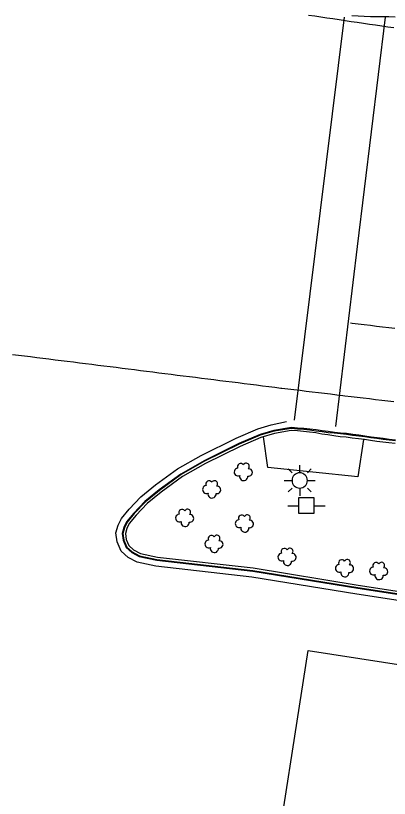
# Model space of a CAD drawing. Extents: x 1901471 to 1963503, y 756461 to 799997.
# Drawn here: x 1940341.2 to 1940401.9, y 780432.8 to 780560 of the extents above; entities that cross this region are included whole.
import ezdxf

# ---------------------------------------------------------------- set-up
doc = ezdxf.new("R2010")
doc.units = 0
for name, color, linetype in [('Default', 7, 'Continuous'), ('RD_EX_Bldg', 7, 'Continuous'), ('RD_EX_Conc', 7, 'Continuous'), ('RD_EX_Road', 7, 'Continuous'), ('RD_EX_UT', 7, 'Continuous'), ('RD_EX_VEG', 7, 'Continuous')]:
    doc.layers.add(name, color=color, linetype=linetype)

# ---------------------------------------------------------------- blocks, each defined once
blk = doc.blocks.new('TSP')
at = {"layer": 'Default'}
for points in [[(-0.0635, 0.0635), (-0.09525, 0.09525)], [(0, 0.0635), (0, 0.127)], [(0.0635, 0.0635), (0.09525, 0.09525)], [(-0.127, 0), (-0.0635, 0)], [(0.0635, 0), (0.127, 0)], [(-0.0635, -0.0635), (-0.09525, -0.09525)], [(0, -0.0635), (0, -0.127)], [(0.0635, -0.0635), (0.09525, -0.09525)]]:
    blk.add_lwpolyline(points, dxfattribs=at)
for start, end in [(0, 180), (180, 0)]:
    blk.add_arc((0, 0), 0.0635, start, end, dxfattribs=at)
blk = doc.blocks.new('PP')
at = {"layer": 'RD_EX_UT'}
for p, q in [((2.49, 2.51), (-2.51, 2.51)), ((-2.51, 2.51), (-2.51, -2.49)), ((2.49, -2.49), (2.49, 2.51)), ((-5.94, -0.05), (-2.47, -0.05)), ((-2.51, -2.49), (2.49, -2.49)), ((2.42, -0.05), (6.06, -0.05))]:
    blk.add_line(p, q, dxfattribs=at)
blk = doc.blocks.new('SB2')
at = {"layer": 'RD_EX_VEG'}
for centre, radius, start, end in [((-0.72, 1.55), 1.08, 34.9763, 204.756), ((1.05, 1.7), 0.995, 308.7626, 152.0467), ((-1.56, -0.16), 1.26, 96.4518, 294.734), ((1.84, -0.28), 1.22, 256.5667, 98.1046), ((0.25, -1.6), 1.32, 166.8827, 5.7589)]:
    blk.add_arc(centre, radius, start, end, dxfattribs=at)

msp = doc.modelspace()

# ---------------------------------------------------------------- linework, layer by layer
at = {"layer": 'RD_EX_Bldg'}
msp.add_lwpolyline([(1940414.93, 780317.99), (1940364.84, 780325.77), (1940370.86, 780364.45), (1940368.56, 780364.8), (1940370.79, 780379.13), (1940376.53, 780378.23), (1940388.75, 780456.87), (1940429.33, 780450.56), (1940417.16, 780372.31), (1940425.17, 780371.06), (1940421.44, 780347.05), (1940419.49, 780347.35)], close=True, dxfattribs=at)
at = {"layer": 'RD_EX_Conc'}
for points in [[(1940402.92, 780491.04), (1940401.93, 780491.15), (1940400.94, 780491.27), (1940399.95, 780491.39), (1940398.96, 780491.53), (1940397.97, 780491.69), (1940396.98, 780491.82), (1940395.98, 780491.94), (1940395, 780492.09), (1940394, 780492.16), (1940393, 780492.28), (1940392.01, 780492.42), (1940391.02, 780492.54), (1940390.03, 780492.68), (1940389.04, 780492.8), (1940388.04, 780492.92), (1940387.04, 780492.99), (1940386.05, 780493.07), (1940383.19, 780492.59), (1940380.92, 780491.94), (1940377.47, 780490.46), (1940371.84, 780487.68), (1940368.06, 780485.52), (1940364.53, 780482.95), (1940362.22, 780481.08), (1940360.42, 780479.18), (1940359.24, 780477.74), (1940358.82, 780476.84), (1940358.53, 780475.88), (1940358.7, 780474.77), (1940359.17, 780473.6), (1940360.09, 780472.8), (1940361.31, 780472.13), (1940364.16, 780471.53), (1940379.73, 780469.76), (1940396.81, 780466.99), (1940419.71, 780463.45)], [(1940402.91, 780490.91), (1940401.92, 780491.03), (1940400.92, 780491.15), (1940399.93, 780491.27), (1940398.94, 780491.41), (1940397.95, 780491.56), (1940396.96, 780491.69), (1940395.97, 780491.81), (1940394.98, 780491.97), (1940393.98, 780492.04), (1940392.98, 780492.14), (1940391.99, 780492.24), (1940391, 780492.36), (1940390.01, 780492.51), (1940389.02, 780492.63), (1940388.02, 780492.75), (1940387.02, 780492.82), (1940386.03, 780492.9), (1940383.21, 780492.49), (1940380.95, 780491.85), (1940377.52, 780490.37), (1940371.89, 780487.59), (1940368.12, 780485.43), (1940364.59, 780482.87), (1940362.29, 780481.01), (1940360.49, 780479.11), (1940359.33, 780477.68), (1940358.91, 780476.8), (1940358.63, 780475.87), (1940358.79, 780474.8), (1940359.26, 780473.66), (1940360.15, 780472.88), (1940361.34, 780472.22), (1940364.18, 780471.63), (1940379.74, 780469.86), (1940396.82, 780467.09), (1940419.72, 780463.55)], [(1940402.86, 780490.47), (1940401.86, 780490.59), (1940400.87, 780490.71), (1940399.88, 780490.83), (1940398.89, 780490.97), (1940397.9, 780491.12), (1940396.91, 780491.25), (1940395.92, 780491.37), (1940394.93, 780491.53), (1940393.93, 780491.59), (1940392.94, 780491.74), (1940391.94, 780491.87), (1940390.95, 780491.99), (1940389.97, 780492.22), (1940388.98, 780492.34), (1940387.99, 780492.45), (1940386.99, 780492.52), (1940385.99, 780492.61), (1940383.29, 780492.1), (1940381.08, 780491.47), (1940377.68, 780490.01), (1940372.08, 780487.24), (1940368.33, 780485.1), (1940364.84, 780482.56), (1940362.56, 780480.71), (1940360.79, 780478.85), (1940359.67, 780477.47), (1940359.28, 780476.66), (1940359.04, 780475.84), (1940359.18, 780474.91), (1940359.59, 780473.9), (1940360.38, 780473.21), (1940361.48, 780472.6), (1940364.24, 780472.02), (1940379.8, 780470.26), (1940396.89, 780467.49), (1940419.78, 780463.94)], [(1940397.74, 780491.14), (1940396.81, 780485.05), (1940382.17, 780486.6), (1940381.47, 780491.58)]]:
    msp.add_lwpolyline(points, dxfattribs=at)
at = {"layer": 'RD_EX_Road'}
for points in [[(1940394.59, 780559.73), (1940390.69, 780528.36), (1940386.48, 780494.29)], [(1940388.82, 780560.09), (1940389.81, 780559.94), (1940390.8, 780559.8), (1940391.79, 780559.65), (1940392.78, 780559.51), (1940393.77, 780559.36), (1940394.76, 780559.21), (1940395.75, 780559.07), (1940396.73, 780558.92), (1940397.72, 780558.78), (1940398.71, 780558.63), (1940399.7, 780558.49), (1940400.69, 780558.34), (1940401.68, 780558.2), (1940402.67, 780558.05)], [(1940393.23, 780493.24), (1940396.78, 780522.47), (1940401.31, 780559.76)], [(1940395.85, 780560.01), (1940396.85, 780559.97), (1940397.85, 780559.92), (1940398.85, 780559.88), (1940399.86, 780559.84), (1940400.86, 780559.84), (1940401.86, 780559.84), (1940402.86, 780559.83)], [(1940402.82, 780509.16), (1940401.83, 780509.28), (1940400.83, 780509.39), (1940399.84, 780509.51), (1940398.85, 780509.63), (1940397.86, 780509.74), (1940396.86, 780509.86), (1940395.87, 780509.98), (1940395.63, 780510.01)], [(1940340.68, 780504.97), (1940341.67, 780504.85), (1940342.66, 780504.72), (1940343.65, 780504.6), (1940344.65, 780504.48), (1940345.64, 780504.35), (1940346.63, 780504.23), (1940347.62, 780504.1), (1940348.61, 780503.98), (1940349.61, 780503.85), (1940350.6, 780503.73), (1940351.59, 780503.6), (1940352.58, 780503.48), (1940353.57, 780503.36), (1940354.56, 780503.23), (1940355.56, 780503.11), (1940356.55, 780502.98), (1940357.54, 780502.86), (1940358.53, 780502.73), (1940359.52, 780502.61), (1940360.52, 780502.48), (1940361.51, 780502.36), (1940362.5, 780502.24), (1940363.49, 780502.11), (1940364.48, 780501.99), (1940365.47, 780501.86), (1940366.47, 780501.74), (1940367.46, 780501.61), (1940368.45, 780501.49), (1940369.44, 780501.36), (1940370.43, 780501.24), (1940371.43, 780501.12), (1940372.42, 780500.99), (1940373.41, 780500.87), (1940374.4, 780500.74), (1940375.39, 780500.62), (1940376.38, 780500.49), (1940377.38, 780500.37), (1940378.37, 780500.25), (1940379.36, 780500.12), (1940380.35, 780500), (1940381.34, 780499.87), (1940382.34, 780499.75), (1940383.33, 780499.62), (1940384.32, 780499.5), (1940384.46, 780499.48), (1940385.45, 780499.36), (1940386.44, 780499.24), (1940387.43, 780499.13), (1940388.42, 780499.01), (1940389.42, 780498.89), (1940390.41, 780498.77), (1940391.4, 780498.65), (1940392.39, 780498.53), (1940393.38, 780498.41), (1940394.37, 780498.3), (1940394.73, 780498.25), (1940395.73, 780498.14), (1940396.72, 780498.02), (1940397.71, 780497.9), (1940398.7, 780497.78), (1940399.7, 780497.66), (1940400.69, 780497.55), (1940401.68, 780497.43), (1940402.68, 780497.31)], [(1940419.56, 780462.46), (1940396.65, 780466), (1940379.59, 780468.77), (1940364.01, 780470.54), (1940360.95, 780471.18), (1940359.51, 780471.98), (1940358.34, 780473.01), (1940357.73, 780474.51), (1940357.5, 780475.95), (1940357.88, 780477.2), (1940358.39, 780478.28), (1940359.67, 780479.84), (1940361.54, 780481.81), (1940363.92, 780483.75), (1940367.52, 780486.36), (1940371.37, 780488.56), (1940377.05, 780491.37), (1940380.58, 780492.89), (1940382.71, 780493.52), (1940385.2, 780494.04), (1940385.2, 780494.04)]]:
    msp.add_lwpolyline(points, dxfattribs=at)

# ---------------------------------------------------------------- block references
at = {"layer": 'Default', "xscale": 0.5039370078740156, "yscale": 0.5039370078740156}
msp.add_blockref('PP', (1940388.44, 780480.4), dxfattribs=at)
at = {"layer": 'RD_EX_UT', "xscale": 19.68503937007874, "yscale": 19.68503937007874}
msp.add_blockref('TSP', (1940387.37, 780484.48), dxfattribs=at)
at = {"layer": 'RD_EX_VEG', "xscale": 0.5019685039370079, "yscale": 0.5019685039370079}
for p in [(1940378.14, 780485.92), (1940373, 780483.09), (1940368.62, 780478.46), (1940378.32, 780477.55), (1940373.38, 780474.23), (1940385.26, 780472.13), (1940394.59, 780470.28), (1940400.14, 780469.83)]:
    msp.add_blockref('SB2', p, dxfattribs=at)

doc.saveas('drawing.dxf')
